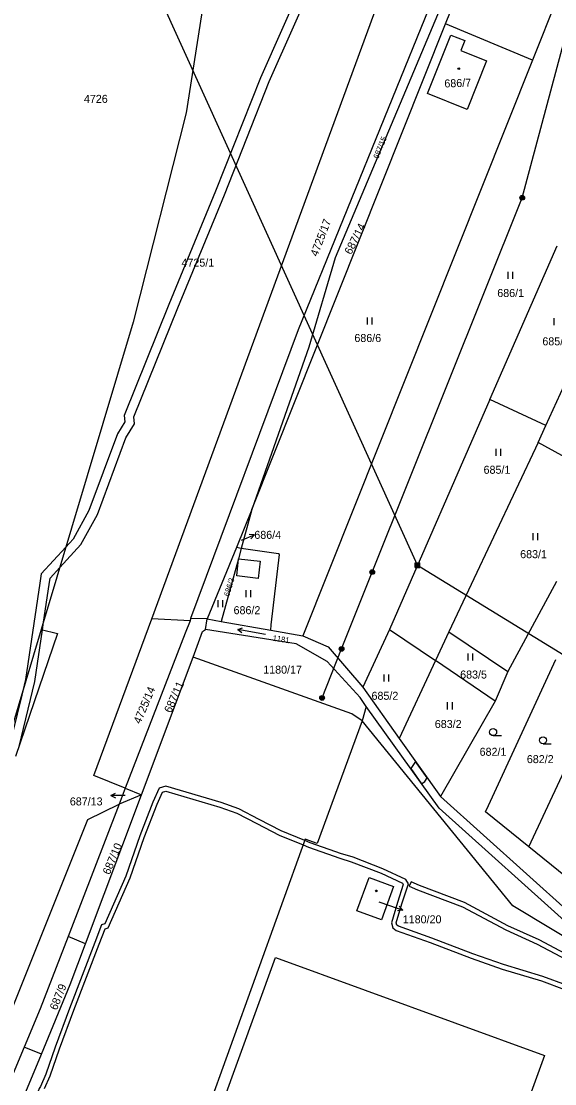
# Model space of a CAD drawing. Extents: x -756746 to -753363, y -1166406 to -1161727.
# Drawn here: x -755081.7 to -754968.3, y -1162830.1 to -1162604.5 of the extents above; entities that cross this region are included whole.
import ezdxf

# ---------------------------------------------------------------- set-up
doc = ezdxf.new("R2010")
doc.units = 0
for name, color, linetype in [('Hranice parcel', 7, 'Continuous'), ('Parcelní čísla', 7, 'Continuous'), ('Pop  PČ popisy', 7, 'Continuous'), ('Poz předměty', 7, 'Continuous'), ('Vnitřní kresba', 7, 'Continuous'), ('Věcná břemena k části', 7, 'Continuous'), ('Značky budov', 7, 'Continuous'), ('Značky kultur', 7, 'Continuous')]:
    doc.layers.add(name, color=color, linetype=linetype)

msp = doc.modelspace()

# ---------------------------------------------------------------- linework, layer by layer
at = {"layer": 'Hranice parcel'}
for p, q in [((-754991.66, -1162593.37), (-755022.8, -1162670.08)), ((-754991.51, -1162605.06), (-754987.46, -1162594.92)), ((-754966.39, -1162596.08), (-754973.06, -1162612.8)), ((-755032.66, -1162708.17), (-754991.51, -1162605.06)), ((-754973.06, -1162612.8), (-754991.51, -1162605.06)), ((-754973.06, -1162612.8), (-755021.84, -1162735.03)), ((-754982.11, -1162684.87), (-754967.85, -1162652.21)), ((-754970.2, -1162690.39), (-754957.03, -1162661.33)), ((-755022.8, -1162670.08), (-755045.7, -1162731.35)), ((-754982.11, -1162684.87), (-755003.42, -1162733.67)), ((-754970.2, -1162690.39), (-754982.11, -1162684.87)), ((-754971.83, -1162694), (-754970.2, -1162690.39)), ((-754971.83, -1162694), (-754990.85, -1162734.15)), ((-754962, -1162699.37), (-754971.83, -1162694)), ((-755032.66, -1162708.17), (-755035.96, -1162716.25)), ((-755032.66, -1162708.17), (-755034.93, -1162716.48)), ((-755035.96, -1162716.25), (-755042.18, -1162731.44)), ((-755034.93, -1162716.48), (-755035.96, -1162716.25)), ((-754967.95, -1162723.46), (-754978.29, -1162742.62)), ((-755045.79, -1162731.82), (-755053.89, -1162731.43)), ((-755045.79, -1162731.82), (-755046.86, -1162734.45)), ((-755045.7, -1162731.35), (-755045.79, -1162731.82)), ((-755042.18, -1162731.44), (-755045.7, -1162731.35)), ((-755042.51, -1162733.69), (-755042.18, -1162731.44)), ((-755042.18, -1162731.44), (-755039.17, -1162731.97)), ((-755039.17, -1162731.97), (-755028.67, -1162733.82)), ((-755046.86, -1162734.45), (-755059.55, -1162767.39)), ((-755045.16, -1162739.56), (-755043.16, -1162734.11)), ((-755043.16, -1162734.11), (-755042.51, -1162733.69)), ((-755028.67, -1162733.82), (-755021.84, -1162735.03)), ((-755003.42, -1162733.67), (-755009.1, -1162745.95)), ((-755003.42, -1162733.67), (-754993.69, -1162740.27)), ((-754990.85, -1162734.15), (-754993.69, -1162740.27)), ((-754990.85, -1162734.15), (-754978.29, -1162742.62)), ((-755056.12, -1162768.77), (-755045.16, -1162739.56)), ((-754993.69, -1162740.27), (-755001.37, -1162756.8)), ((-754980.98, -1162748.91), (-754993.69, -1162740.27)), ((-754978.29, -1162742.62), (-754980.98, -1162748.91)), ((-755009.1, -1162745.95), (-755001.37, -1162756.8)), ((-754973.84, -1162779.84), (-754957.54, -1162744.85)), ((-755008.4, -1162750), (-755009.26, -1162753.06)), ((-754980.98, -1162748.91), (-754992.58, -1162769.12)), ((-755009.26, -1162753.06), (-755018.78, -1162779.1)), ((-754977.2, -1162792.37), (-755009.26, -1162753.06)), ((-755001.37, -1162756.8), (-754992.58, -1162769.12)), ((-755067.99, -1162800.42), (-755056.12, -1162768.77)), ((-755059.55, -1162767.39), (-755060.84, -1162770.74)), ((-755056.12, -1162768.77), (-755060.84, -1162770.74)), ((-755059.55, -1162767.39), (-755056.12, -1162768.77)), ((-755060.84, -1162770.74), (-755071.69, -1162798.89)), ((-754966.08, -1162786.15), (-754973.84, -1162779.84)), ((-755067.99, -1162800.42), (-755071.69, -1162798.89)), ((-755081.02, -1162822.33), (-755091.6, -1162847.4)), ((-755077.37, -1162823.82), (-755081.02, -1162822.33)), ((-755087.85, -1162848.97), (-755077.37, -1162823.82))]:
    msp.add_line(p, q, dxfattribs=at)
for points in [[(-755053.89, -1162731.43), (-755001.69, -1162589.13), (-754998.76, -1162585.67)], [(-754988.68, -1162592.32), (-755014.98, -1162654.79), (-755020.56, -1162673.7), (-755032.66, -1162708.17)], [(-755041.92, -1162594.04), (-755046.6, -1162624), (-755057.9, -1162668.4), (-755077.39, -1162733.68)], [(-754986.91, -1162623.23), (-754995.33, -1162619.87), (-754990.42, -1162607.46), (-754987.45, -1162608.64), (-754988.29, -1162610.75), (-754982.86, -1162612.93), (-754986.91, -1162623.23)], [(-755034.93, -1162716.48), (-755035.53, -1162718.69), (-755039.17, -1162731.97)], [(-755028.67, -1162733.82), (-755028.54, -1162732.69), (-755026.83, -1162717.77), (-755027.03, -1162717.63), (-755034.93, -1162716.48)], [(-755059.55, -1162767.39), (-755066.2, -1162764.71), (-755053.89, -1162731.43)], [(-755077.39, -1162733.68), (-755083.9, -1162755.5), (-755095.01, -1162753.37)], [(-755077.39, -1162733.68), (-755073.97, -1162734.54), (-755082.84, -1162760.62)], [(-755008.4, -1162750), (-755009.64, -1162748.13), (-755016.7, -1162740.46), (-755023.25, -1162736.69), (-755042.51, -1162733.69)], [(-755021.84, -1162735.03), (-755016.47, -1162737.38), (-755009.1, -1162745.95)], [(-755009.26, -1162753.06), (-755011.45, -1162751.6), (-755045.16, -1162739.56)], [(-754973.84, -1162779.84), (-754983.02, -1162772.41), (-754982.39, -1162771.04), (-754968.11, -1162740.03)], [(-754964.21, -1162797.36), (-754992.9, -1162771.63), (-755008.4, -1162750)], [(-755119.26, -1162915.45), (-755121.45, -1162908.71), (-755067.53, -1162774), (-755060.84, -1162770.74)], [(-754992.58, -1162769.12), (-754965.18, -1162793.73), (-754952.26, -1162801.66), (-754931.33, -1162814)], [(-755018.78, -1162779.1), (-755021.34, -1162778.18), (-755053.17, -1162866.54), (-755050.99, -1162867.34), (-755060.02, -1162892.07), (-755038.51, -1162900.28)], [(-755007.78, -1162786.32), (-755002.57, -1162788.24), (-755005.16, -1162795.31), (-755010.35, -1162793.43), (-755007.78, -1162786.32)], [(-754856.94, -1162862.17), (-754879.3, -1162850.58), (-754934.4, -1162818.14), (-754977.2, -1162792.37)], [(-755071.69, -1162798.89), (-755077.6, -1162814.22), (-755081.02, -1162822.33)], [(-755077.37, -1162823.82), (-755071.23, -1162809.07), (-755067.99, -1162800.42)], [(-755050.47, -1162866.07), (-755027.64, -1162803.31), (-754970.49, -1162824.16), (-754993.32, -1162886.86), (-755050.47, -1162866.07)]]:
    msp.add_lwpolyline(points, dxfattribs=at)
at = {"layer": 'Pop  PČ popisy'}
for p, q in [((-755034.85, -1162714.73), (-755032.14, -1162713.58)), ((-755032.14, -1162713.58), (-755033.24, -1162713.51)), ((-755032.14, -1162713.58), (-755032.85, -1162714.42)), ((-755062.6, -1162768.93), (-755061.6, -1162768.43)), ((-755059.6, -1162768.93), (-755062.6, -1162768.93)), ((-755062.6, -1162768.93), (-755061.6, -1162769.43)), ((-755005.73, -1162791.5), (-755003.46, -1162792.26)), ((-755003.46, -1162792.26), (-755000.62, -1162793.24)), ((-755000.62, -1162793.24), (-755001.73, -1162793.38)), ((-755000.62, -1162793.24), (-755001.41, -1162792.44))]:
    msp.add_line(p, q, dxfattribs=at)
at = {"layer": 'Poz předměty'}
for p, q in [((-754997.48, -1162720.04), (-755075.69, -1162547.71)), ((-754975.25, -1162642), (-754961.14, -1162589.27)), ((-755007.11, -1162721.48), (-754975.25, -1162642)), ((-754997.98, -1162719.54), (-754996.98, -1162719.54)), ((-754997.98, -1162720.54), (-754997.98, -1162719.54)), ((-754997.98, -1162719.74), (-754996.98, -1162719.74)), ((-754997.98, -1162719.94), (-754996.98, -1162719.94)), ((-754997.98, -1162720.14), (-754996.98, -1162720.14)), ((-754997.98, -1162720.34), (-754996.98, -1162720.34)), ((-754997.98, -1162720.54), (-754996.98, -1162720.54)), ((-754997.78, -1162720.54), (-754997.78, -1162719.54)), ((-754997.58, -1162720.54), (-754997.58, -1162719.54)), ((-754997.48, -1162720.04), (-754834.11, -1162820.12)), ((-754997.38, -1162720.54), (-754997.38, -1162719.54)), ((-754997.18, -1162720.54), (-754997.18, -1162719.54)), ((-754996.98, -1162720.54), (-754996.98, -1162719.54)), ((-755013.61, -1162737.8), (-755007.11, -1162721.48)), ((-755017.75, -1162748.22), (-755013.61, -1162737.8))]:
    msp.add_line(p, q, dxfattribs=at)
for centre, radius in [((-754975.25, -1162642), 0.5), ((-754975.25, -1162642), 0.4), ((-754975.25, -1162642), 0.3), ((-754975.25, -1162642), 0.2), ((-754975.25, -1162642), 0.1), ((-755007.11, -1162721.48), 0.5), ((-755007.11, -1162721.48), 0.4), ((-755007.11, -1162721.48), 0.3), ((-755007.11, -1162721.48), 0.2), ((-755007.11, -1162721.48), 0.1), ((-755013.61, -1162737.8), 0.5), ((-755013.61, -1162737.8), 0.4), ((-755013.61, -1162737.8), 0.3), ((-755013.61, -1162737.8), 0.2), ((-755013.61, -1162737.8), 0.1), ((-755017.75, -1162748.22), 0.5), ((-755017.75, -1162748.22), 0.4), ((-755017.75, -1162748.22), 0.3), ((-755017.75, -1162748.22), 0.2), ((-755017.75, -1162748.22), 0.1)]:
    msp.add_circle(centre, radius, dxfattribs=at)
at = {"layer": 'Vnitřní kresba'}
for p, q in [((-755035.86, -1162722.27), (-755035.53, -1162718.69)), ((-755035.53, -1162718.69), (-755030.93, -1162719.17)), ((-755030.93, -1162719.17), (-755031.36, -1162722.85)), ((-755031.36, -1162722.85), (-755035.86, -1162722.27))]:
    msp.add_line(p, q, dxfattribs=at)
at = {"layer": 'Věcná břemena k části'}
for points in [[(-755009.42, -1162572.57), (-755010.18, -1162572.23), (-755015.17, -1162583.46), (-755016.01, -1162583.13), (-755030.8, -1162616.55), (-755040.37, -1162640.62), (-755050.28, -1162664.64), (-755059.8, -1162688.23), (-755059.67, -1162689.56), (-755061.23, -1162692.12), (-755067.28, -1162708.43), (-755070.6, -1162714.47), (-755072.16, -1162716.16), (-755077.42, -1162721.85), (-755077.72, -1162723.82), (-755080.75, -1162744.32), (-755081.55, -1162747.63), (-755084.54, -1162759.99)], [(-755076.93, -1162732.13), (-755075.74, -1162724.12), (-755075.54, -1162722.75), (-755073.46, -1162720.51), (-755068.96, -1162715.65), (-755065.46, -1162709.27), (-755059.43, -1162693), (-755057.61, -1162690.04), (-755057.76, -1162688.53), (-755048.42, -1162665.4), (-755038.51, -1162641.38), (-755028.96, -1162617.33), (-755012.1, -1162579.23), (-755009.42, -1162572.57)], [(-755082.12, -1162758.49), (-755078.79, -1162744.7), (-755077.16, -1162733.74), (-755076.93, -1162732.13)], [(-755076.68, -1162831.14), (-755075.49, -1162828.44), (-755073.5, -1162822.72), (-755070.46, -1162814.48), (-755065.09, -1162800.47), (-755063.81, -1162797.21), (-755063.17, -1162797.03), (-755058.51, -1162786.39), (-755055.54, -1162777.84), (-755052.8, -1162770.75), (-755051.64, -1162768.21), (-755050.94, -1162767.98), (-755039.47, -1162771.4), (-755035.83, -1162772.64), (-755031.59, -1162774.89), (-755026.87, -1162777.33), (-755021.78, -1162779.41), (-755020.63, -1162779.88), (-755013.97, -1162782.26), (-755011.54, -1162783.02), (-755005.23, -1162785.39), (-755000.68, -1162787.54), (-755000.52, -1162787.8), (-755001.76, -1162791.61), (-755003.03, -1162795.98), (-755002.74, -1162797.04), (-755002.03, -1162797.58), (-754994.81, -1162800.12), (-754986.06, -1162803.49), (-754979.52, -1162805.79), (-754971.16, -1162808.3), (-754966.24, -1162810.12)], [(-754965.86, -1162809.2), (-754970.84, -1162807.36), (-754979.22, -1162804.83), (-754985.72, -1162802.55), (-754994.47, -1162799.18), (-755001.55, -1162796.68), (-755001.86, -1162796.44), (-755001.99, -1162795.98), (-755000.8, -1162791.91), (-754999.42, -1162787.66), (-754999.98, -1162786.76), (-755004.83, -1162784.47), (-755011.17, -1162782), (-755011.36, -1162781.93), (-755013.65, -1162781.32), (-755020.27, -1162778.94), (-755021.44, -1162778.47), (-755026.45, -1162776.43), (-755031.13, -1162774.01), (-755035.43, -1162771.72), (-755039.17, -1162770.44), (-755050.94, -1162766.94), (-755052.36, -1162767.39), (-755053.72, -1162770.37)], [(-755053.72, -1162770.37), (-755056.48, -1162777.5), (-755059.45, -1162786.03), (-755063.89, -1162796.19), (-755064.57, -1162796.39), (-755066.03, -1162800.11), (-755071.4, -1162814.12), (-755074.44, -1162822.38), (-755076.43, -1162828.08), (-755077.56, -1162830.68), (-755077.84, -1162831.12), (-755081.23, -1162840.35), (-755084.41, -1162848.55)], [(-754962.86, -1162804.23), (-754971.61, -1162799.56), (-754978.27, -1162796.57), (-754987.49, -1162791.67), (-754997.07, -1162788.06), (-754998.86, -1162787.27), (-754999.26, -1162788.19), (-754997.45, -1162788.98), (-754987.91, -1162792.59), (-754978.71, -1162797.47), (-754972.05, -1162800.46), (-754963.34, -1162805.11)]]:
    msp.add_lwpolyline(points, dxfattribs=at)
msp.add_lwpolyline([(-754998.93, -1162763.21), (-754996.6, -1162766.46), (-754995.96, -1162765.96), (-754995.41, -1162765.15), (-754997.88, -1162761.69)], close=True, dxfattribs=at)
at = {"layer": 'Značky budov'}
for centre in [(-754988.72, -1162614.61), (-755006.23, -1162789.18)]:
    msp.add_circle(centre, 0.175, dxfattribs=at)
at = {"layer": 'Značky kultur'}
for p, q in [((-754978.22, -1162659.21), (-754978.22, -1162657.71)), ((-754977.22, -1162659.21), (-754977.22, -1162657.71)), ((-755008.13, -1162668.92), (-755008.13, -1162667.42)), ((-755007.13, -1162668.92), (-755007.13, -1162667.42)), ((-754968.47, -1162669.06), (-754968.47, -1162667.56)), ((-754980.75, -1162696.8), (-754980.75, -1162695.3)), ((-754979.75, -1162696.8), (-754979.75, -1162695.3)), ((-754972.95, -1162714.69), (-754972.95, -1162713.19)), ((-754971.95, -1162714.69), (-754971.95, -1162713.19)), ((-755033.89, -1162726.8), (-755033.89, -1162725.3)), ((-755032.89, -1162726.8), (-755032.89, -1162725.3)), ((-755039.81, -1162728.92), (-755039.81, -1162727.42)), ((-755038.81, -1162728.92), (-755038.81, -1162727.42)), ((-755035.67, -1162733.68), (-755034.62, -1162733.35)), ((-755029.76, -1162734.72), (-755035.67, -1162733.68)), ((-755035.67, -1162733.68), (-755034.8, -1162734.34)), ((-754986.73, -1162740.24), (-754986.73, -1162738.74)), ((-754985.73, -1162740.24), (-754985.73, -1162738.74)), ((-755004.56, -1162744.71), (-755004.56, -1162743.21)), ((-755003.56, -1162744.71), (-755003.56, -1162743.21)), ((-754991.08, -1162750.64), (-754991.08, -1162749.14)), ((-754990.08, -1162750.64), (-754990.08, -1162749.14)), ((-754981.42, -1162756.21), (-754979.67, -1162756.21)), ((-754970.82, -1162757.95), (-754969.07, -1162757.95))]:
    msp.add_line(p, q, dxfattribs=at)
for centre in [(-754981.42, -1162755.46), (-754970.82, -1162757.2)]:
    msp.add_circle(centre, 0.75, dxfattribs=at)

# ---------------------------------------------------------------- texts
at = {"layer": 'Parcelní čísla'}
for s, height, rotation, p in [('686/7', 1.7, 2, (-754991.75, -1162618.6)), ('687/15', 1.2, 68, (-755005.82, -1162633.86)), ('4725/17', 1.7, 69, (-755018.74, -1162654.6)), ('687/14', 1.7, 63, (-755011.59, -1162654.21)), ('686/3', 1.2, 73, (-755037.5, -1162726.76)), ('1181', 1.2, 351, (-755028.31, -1162736.05)), ('4725/14', 1.7, 67, (-755056.34, -1162753.84)), ('687/11', 1.7, 66, (-755049.84, -1162751.53)), ('687/10', 1.7, 67, (-755062.89, -1162785.87)), ('687/9', 1.7, 68, (-755074.11, -1162814.63))]:
    msp.add_text(s, height=height, rotation=rotation, dxfattribs=at).set_placement(p)
for s, p in [('4726', (-755068.34, -1162621.86)), ('4725/1', (-755047.61, -1162656.63)), ('686/1', (-754980.54, -1162663.08)), ('686/6', (-755010.89, -1162672.63)), ('685/6', (-754970.96, -1162673.34)), ('685/1', (-754983.45, -1162700.61)), ('686/4', (-755032.14, -1162714.43)), ('683/1', (-754975.68, -1162718.53)), ('686/2', (-755036.55, -1162730.43)), ('1180/17', (-755030.25, -1162743.05)), ('683/5', (-754988.42, -1162744.09)), ('685/2', (-755007.25, -1162748.6)), ('683/2', (-754993.81, -1162754.59)), ('682/1', (-754984.29, -1162760.49)), ('682/2', (-754974.26, -1162762.05)), ('687/13', (-755071.33, -1162771.03)), ('1180/20', (-755000.61, -1162796.06))]:
    msp.add_text(s, height=1.7, dxfattribs=at).set_placement(p)

doc.saveas('drawing.dxf')
